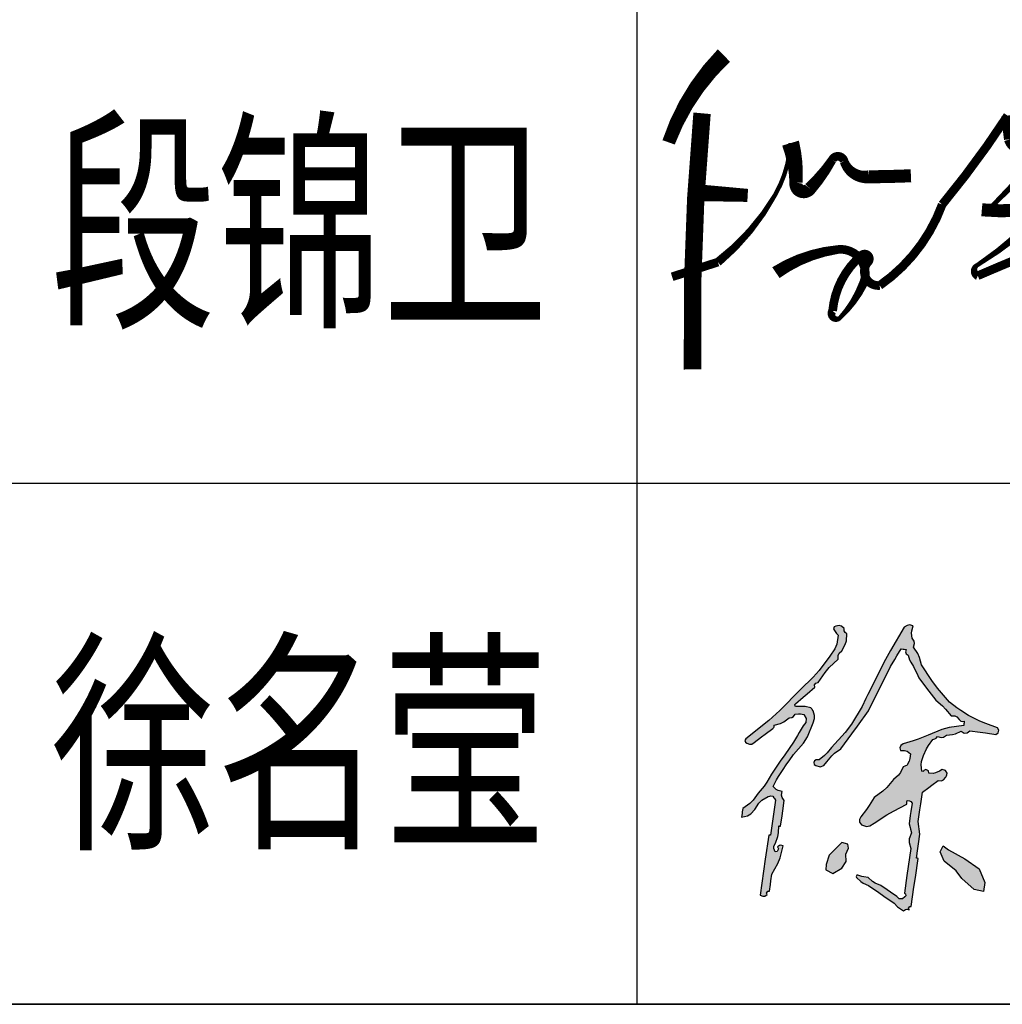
# Model space of a CAD drawing. Extents: x 1779708 to 7299578, y -1121471 to 88434.
# Tile 937 of 1056: x 6946527 to 6946753, y -941253 to -941026. Entities that reach past the tile are written whole.
import ezdxf

# ---------------------------------------------------------------- set-up
doc = ezdxf.new("R2010")
doc.units = 0
doc.header["$LTSCALE"] = 1000
doc.header["$MEASUREMENT"] = 0
for name, color, linetype in [('PUB_TITLE', 4, 'CONTINUOUS'), ('可见线', 6, 'CONTINUOUS'), ('电子签', 2, 'CONTINUOUS'), ('通-图框－文字', 4, 'CONTINUOUS')]:
    doc.layers.add(name, color=color, linetype=linetype)
doc.styles.add('仿宋', font='txt', dxfattribs={"width": 0.7})

# ---------------------------------------------------------------- blocks, each defined once
blk = doc.blocks.new('A$C5DA54128')
at = {"layer": '电子签'}
h = blk.add_hatch(color=256, dxfattribs=at)
h.dxf.hatch_style = 1
h.paths.add_polyline_path([(116.8, 343.6), (105.3, 346), (99.3, 349.2), (91, 357.4), (100.9, 376.5), (106.4, 385.9), (118, 404), (130.7, 422.4), (137.1, 431.6), (149.9, 450), (177.9, 482), (189.7, 501), (205.9, 540.4), (210.3, 553.8), (210.4, 562.3), (205.9, 575.8), (203.4, 579.2), (202.1, 580.9), (199.6, 584.3), (182.8, 587.5), (174.2, 588.2), (154.5, 587.8), (153.4, 593.5), (155.7, 595.7), (177.7, 614.7), (188.7, 624.3), (210.6, 643.3), (210.4, 650), (213.8, 654.9), (220.2, 657.1), (240.8, 686), (252.5, 699.7), (277.9, 724.6), (278, 735), (281, 741.4), (288.9, 748.2), (298.7, 766), (301.8, 776.5), (303.5, 796.7), (298, 801.2), (295.8, 805.7), (295.8, 812.9), (287.9, 819.2), (281.2, 820.9), (271.4, 819), (266.5, 817.4), (264.4, 811.3), (267.1, 807), (271.3, 801.3), (273.5, 798.5), (277.7, 792.8), (274.1, 767.3), (268.8, 754), (253.9, 733.1), (223.7, 691.6), (206.5, 672), (169.2, 636.7), (110, 576.4), (78.4, 547.9), (12.4, 495.1), (9.7, 490.4), (11, 484.9), (15.5, 482), (23.2, 479), (29.1, 479.6), (36, 484.1), (57.6, 500.2), (68.3, 508.2), (89.9, 524.3), (93, 527), (94.1, 529.8), (93.8, 533.9), (112.5, 538.9), (121.9, 543.6), (137.3, 555.4), (145.1, 556.1), (149.8, 559), (153.9, 565.6), (163.9, 567.1), (169.3, 566.9), (179, 564.5), (185.7, 553.3), (184.9, 542.2), (176.9, 532), (166, 513.4), (160.6, 504), (149.9, 485.3), (124.4, 448.6), (111.6, 430.2), (86.1, 393.5), (72.9, 370.1), (65.1, 358.9), (47.8, 338.4), (33.3, 318), (24, 308.7), (3.6, 294.2), (2.1, 284.3), (1.4, 279.4), (0, 269.5), (17.4, 273.3), (26.5, 278.6), (38.6, 291.7), (49.9, 309.9), (58.4, 318.2), (76.8, 329.1), (83.1, 330.5), (89.6, 329.8), (92.9, 325.3), (94.6, 323), (98, 318.5), (92.2, 277.9), (89.2, 257.6), (83.4, 217), (78.4, 217.7), (68.4, 148.4), (63.4, 113.8), (53.4, 44.5), (61.2, 41.8), (66.8, 42.3), (73.9, 46.6), (72.2, 50.7), (75.8, 55.9), (80.3, 55.8), (83.2, 75.6), (84.6, 85.5), (87.4, 105.3), (104.5, 135.7), (111.2, 152.6), (119.4, 186.5), (113.3, 188.2), (109, 187.4), (103.8, 183.7), (106.5, 178), (102.9, 170.9), (96.7, 169.6), (92.9, 178.9), (93.2, 185.8), (97.8, 194.7), (104.6, 213.6), (106.6, 223.8), (107.5, 243.9), (112.4, 243.1), (116.7, 272.8), (118.8, 287.7), (123.1, 317.4), (116.4, 325.8), (114.7, 333)])
h.paths.add_polyline_path([(476.8, 316.8), (483.1, 316.7), (487, 314.7), (490.9, 309.8), (487.5, 286), (485.8, 274.1), (482.3, 250.4), (484.9, 239.9), (486.1, 234.6), (488.7, 224.2), (482.6, 207.1), (482.2, 196.3), (487.2, 178.9), (479.7, 127.4), (476, 101.7), (468.6, 50.2), (472.2, 48.2), (472.8, 42.6), (469.6, 40), (462.9, 33.9), (453.4, 34.2), (447, 40.7), (428.6, 53.5), (419.4, 59.8), (401.1, 72.6), (384.8, 79), (376.9, 83.9), (364, 95.6), (352, 97.1), (346, 98.5), (334.6, 102.4), (331.5, 102.1), (329.5, 98.1), (331.1, 95.3), (343.1, 84), (350.5, 79.1), (365.7, 72.7), (395.1, 52.2), (409.8, 42), (439.2, 21.6), (448.6, 11.4), (454.3, 6.9), (466.4, 0), (471.5, 3.8), (475.9, 4.6), (482, 2.8), (480.2, 6.9), (483.9, 12.2), (488.3, 12), (496.3, 67.4), (500.3, 95.1), (508.4, 150.6), (505.4, 151), (503.4, 151.3), (507.4, 179), (509.4, 192.9), (513.4, 220.6), (511.5, 235), (510.5, 242.2), (508.5, 256.7), (513.4, 290.3), (515.8, 307.2), (520.7, 340.8), (538.7, 354.5), (547.8, 361.3), (566, 374.7), (575.4, 374.2), (581.6, 376.9), (587.6, 384.2), (590, 388.7), (590.9, 391.2), (591.8, 396.2), (587.1, 404), (577.8, 406.4), (569.9, 401.9), (558.4, 396.6), (551.4, 395.3), (538.8, 396.3), (537.7, 402.6), (530.3, 406.3), (524.7, 403.4), (522.6, 400.7), (519.3, 401.7), (517.4, 419.6), (518.2, 429.3), (523.3, 446.6), (532.4, 466.1), (537.9, 475.6), (550.3, 493.2), (556.5, 494.6), (559.8, 496.5), (564.1, 501.3), (574.1, 498.4), (581.1, 499.5), (589.9, 505.2), (607.2, 507.2), (616, 509.6), (632, 516.8), (640.7, 511.5), (649.3, 512), (657.4, 518.2), (687.1, 513.9), (702, 511.7), (731.7, 507.4), (738.5, 511.7), (740.7, 519.7), (737, 526.9), (702.9, 538.8), (686.1, 545.8), (653.6, 561.7), (630.9, 575.9), (619.8, 583.6), (598.5, 599.9), (563.7, 640.9), (547.5, 662.6), (518, 707.6), (512.4, 729.3), (507.6, 740.2), (495.1, 758.9), (498, 768.9), (497, 775.9), (491.3, 784.7), (489.3, 798.6), (489.9, 806.2), (493.8, 819.7), (483.8, 822.6), (476.7, 821.5), (468, 815.9), (428.6, 748.7), (410, 714.4), (375.1, 644.8), (363.7, 622.2), (358.1, 610.9), (346.7, 588.3), (316.7, 537.4), (298.7, 513.2), (258.8, 469.6), (246.2, 454.1), (239, 446.8), (223.4, 434.3), (218, 434.7), (214.9, 434), (210.3, 431.1), (207.6, 426.4), (209, 421), (213.5, 418), (226.4, 414.4), (237.1, 418), (245.3, 428.6), (259.4, 445.5), (267.9, 453.2), (286, 465.7), (317.6, 509.6), (333.4, 531.6), (365.1, 575.5), (390.6, 626.4), (403.4, 651.9), (428.9, 702.7), (440.8, 723.3), (446.8, 733.6), (459.1, 754), (465, 753.1), (468, 752.7), (473.9, 751.8), (471.8, 745.5), (473.7, 739.8), (479.2, 735.9), (483.8, 722.2), (487, 715.6), (494.7, 703.4), (501, 690.4), (504.1, 683.9), (510.2, 670.8), (529.7, 644.7), (539.4, 631.7), (558.9, 605.7), (578.1, 589.6), (587.1, 580.6), (603.1, 561.4), (613.5, 561.3), (619.9, 558.3), (626.7, 550.4), (631.1, 546.1), (635.2, 544.8), (641.2, 545.8), (640.5, 540.8), (640.1, 538.3), (639.4, 533.4), (597.3, 527.2), (576.2, 521.4), (536.8, 505.3), (508.6, 494), (494.1, 489), (465, 480.2), (458.1, 475.8), (455.4, 469.2), (457.2, 461.2), (469.4, 461.3), (476.3, 459.1), (486.2, 451.9), (484.7, 437.9), (482.6, 430.6), (476.2, 418), (472, 416.6), (469.9, 415.9), (465.6, 414.5), (457.9, 397.8), (451.8, 389.8), (437.6, 378.1), (418.1, 354.5), (406.7, 343.7), (382, 325.5), (367.7, 302.7), (360.1, 291.7), (343.7, 270.4), (339.3, 262.3), (339.8, 254.7), (345.5, 247.4), (359.2, 242.5), (369.6, 243.9), (381.6, 252.3), (418, 275.8), (436.9, 286.8), (475.4, 307), (475.9, 310.9)])
h.paths.add_polyline_path([(307.8, 179.7), (306, 191.9), (288.7, 196.8), (252.3, 160.2), (243.6, 132.7), (242.5, 117.3), (262.6, 107.2), (288.8, 122.6), (301, 141.2), (300.6, 162.8)], flags=17)
h.paths.add_polyline_path([(642.3, 149.3), (596, 175.2), (580.4, 187.1), (572, 169.1), (583.6, 142.4), (618, 114.4), (634.1, 92.8), (669.9, 60.8), (696, 55.1), (699.8, 81.4), (684.2, 120.2)], flags=17)
for p, q in [((483.8, 822.6), (476.7, 821.5)), ((493.8, 819.7), (483.8, 822.6)), ((266.5, 817.4), (264.4, 811.3)), ((264.4, 811.3), (267.1, 807)), ((271.4, 819), (266.5, 817.4)), ((267.1, 807), (271.3, 801.3)), ((271.3, 801.3), (273.5, 798.5)), ((281.2, 820.9), (271.4, 819)), ((273.5, 798.5), (277.7, 792.8)), ((287.9, 819.2), (281.2, 820.9)), ((295.8, 812.9), (287.9, 819.2)), ((295.8, 805.7), (295.8, 812.9)), ((298, 801.2), (295.8, 805.7)), ((303.5, 796.7), (298, 801.2)), ((301.8, 776.5), (303.5, 796.7)), ((468, 815.9), (428.6, 748.7)), ((476.7, 821.5), (468, 815.9)), ((489.3, 798.6), (489.9, 806.2)), ((491.3, 784.7), (489.3, 798.6)), ((489.9, 806.2), (493.8, 819.7)), ((274.1, 767.3), (268.8, 754)), ((277.7, 792.8), (274.1, 767.3)), ((288.9, 748.2), (298.7, 766)), ((298.7, 766), (301.8, 776.5)), ((497, 775.9), (491.3, 784.7)), ((495.1, 758.9), (498, 768.9)), ((498, 768.9), (497, 775.9)), ((268.8, 754), (253.9, 733.1)), ((278, 735), (281, 741.4)), ((281, 741.4), (288.9, 748.2)), ((428.6, 748.7), (410, 714.4)), ((446.8, 733.6), (459.1, 754)), ((459.1, 754), (465, 753.1)), ((465, 753.1), (468, 752.7)), ((468, 752.7), (473.9, 751.8)), ((473.9, 751.8), (471.8, 745.5)), ((471.8, 745.5), (473.7, 739.8)), ((473.7, 739.8), (479.2, 735.9)), ((507.6, 740.2), (495.1, 758.9)), ((512.4, 729.3), (507.6, 740.2)), ((253.9, 733.1), (223.7, 691.6)), ((252.5, 699.7), (277.9, 724.6)), ((277.9, 724.6), (278, 735)), ((410, 714.4), (375.1, 644.8)), ((428.9, 702.7), (440.8, 723.3)), ((440.8, 723.3), (446.8, 733.6)), ((479.2, 735.9), (483.8, 722.2)), ((483.8, 722.2), (487, 715.6)), ((487, 715.6), (494.7, 703.4)), ((518, 707.6), (512.4, 729.3)), ((223.7, 691.6), (206.5, 672)), ((220.2, 657.1), (240.8, 686)), ((240.8, 686), (252.5, 699.7)), ((403.4, 651.9), (428.9, 702.7)), ((494.7, 703.4), (501, 690.4)), ((501, 690.4), (504.1, 683.9)), ((504.1, 683.9), (510.2, 670.8)), ((547.5, 662.6), (518, 707.6)), ((206.5, 672), (169.2, 636.7)), ((210.4, 650), (213.8, 654.9)), ((213.8, 654.9), (220.2, 657.1)), ((510.2, 670.8), (529.7, 644.7)), ((563.7, 640.9), (547.5, 662.6)), ((169.2, 636.7), (110, 576.4)), ((177.7, 614.7), (188.7, 624.3)), ((188.7, 624.3), (210.6, 643.3)), ((210.6, 643.3), (210.4, 650)), ((375.1, 644.8), (363.7, 622.2)), ((365.1, 575.5), (390.6, 626.4)), ((390.6, 626.4), (403.4, 651.9)), ((529.7, 644.7), (539.4, 631.7)), ((539.4, 631.7), (558.9, 605.7)), ((598.5, 599.9), (563.7, 640.9)), ((153.4, 593.5), (155.7, 595.7)), ((155.7, 595.7), (177.7, 614.7)), ((358.1, 610.9), (346.7, 588.3)), ((363.7, 622.2), (358.1, 610.9)), ((558.9, 605.7), (578.1, 589.6)), ((619.8, 583.6), (598.5, 599.9)), ((110, 576.4), (78.4, 547.9)), ((154.2, 589.1), (153.4, 593.5)), ((153.9, 565.6), (163.9, 567.1)), ((157.1, 587.9), (154.2, 589.1)), ((174.2, 588.2), (157.1, 587.9)), ((163.9, 567.1), (169.3, 566.9)), ((182.8, 587.5), (174.2, 588.2)), ((199.6, 584.3), (182.8, 587.5)), ((202.1, 580.9), (199.6, 584.3)), ((203.4, 579.2), (202.1, 580.9)), ((205.9, 575.8), (203.4, 579.2)), ((210.4, 562.3), (205.9, 575.8)), ((346.7, 588.3), (316.7, 537.4)), ((333.4, 531.6), (365.1, 575.5)), ((578.1, 589.6), (587.1, 580.6)), ((587.1, 580.6), (603.1, 561.4)), ((630.9, 575.9), (619.8, 583.6)), ((653.6, 561.7), (630.9, 575.9)), ((78.4, 547.9), (12.4, 495.1)), ((93.8, 533.9), (112.5, 538.9)), ((112.5, 538.9), (121.9, 543.6)), ((121.9, 543.6), (137.3, 555.4)), ((137.3, 555.4), (145.1, 556.1)), ((145.1, 556.1), (149.8, 559)), ((149.8, 559), (153.9, 565.6)), ((169.3, 566.9), (179, 564.5)), ((184.9, 542.2), (176.9, 532)), ((179, 564.5), (185.7, 553.3)), ((185.7, 553.3), (184.9, 542.2)), ((189.7, 501), (205.9, 540.4)), ((205.9, 540.4), (210.3, 553.8)), ((210.3, 553.8), (210.4, 562.3)), ((603.1, 561.4), (613.5, 561.3)), ((613.5, 561.3), (619.9, 558.3)), ((619.9, 558.3), (626.7, 550.4)), ((626.7, 550.4), (631.1, 546.1)), ((631.1, 546.1), (635.2, 544.8)), ((635.2, 544.8), (641.2, 545.8)), ((640.5, 540.8), (640.1, 538.3)), ((641.2, 545.8), (640.5, 540.8)), ((686.1, 545.8), (653.6, 561.7)), ((702.9, 538.8), (686.1, 545.8)), ((737, 526.9), (702.9, 538.8)), ((68.3, 508.2), (89.9, 524.3)), ((89.9, 524.3), (93, 527)), ((93, 527), (94.1, 529.8)), ((94.1, 529.8), (93.8, 533.9)), ((166, 513.4), (160.6, 504)), ((176.9, 532), (166, 513.4)), ((298.7, 513.2), (258.8, 469.6)), ((316.7, 537.4), (298.7, 513.2)), ((317.6, 509.6), (333.4, 531.6)), ((576.2, 521.4), (536.8, 505.3)), ((597.3, 527.2), (576.2, 521.4)), ((639.4, 533.4), (597.3, 527.2)), ((616, 509.6), (632, 516.8)), ((632, 516.8), (640.7, 511.5)), ((640.1, 538.3), (639.4, 533.4)), ((640.7, 511.5), (649.3, 512)), ((649.3, 512), (657.4, 518.2)), ((657.4, 518.2), (687.1, 513.9)), ((687.1, 513.9), (702, 511.7)), ((702, 511.7), (731.7, 507.4)), ((731.7, 507.4), (738.5, 511.7)), ((740.7, 519.7), (737, 526.9)), ((738.5, 511.7), (740.7, 519.7)), ((12.4, 495.1), (9.7, 490.4)), ((9.7, 490.4), (11, 484.9)), ((11, 484.9), (15.5, 482)), ((15.5, 482), (23.2, 479)), ((29.1, 479.6), (36, 484.1)), ((36, 484.1), (57.6, 500.2)), ((57.6, 500.2), (68.3, 508.2)), ((149.9, 485.3), (124.4, 448.6)), ((160.6, 504), (149.9, 485.3)), ((149.9, 450), (177.9, 482)), ((177.9, 482), (189.7, 501)), ((286, 465.7), (317.6, 509.6)), ((494.1, 489), (465, 480.2)), ((508.6, 494), (494.1, 489)), ((536.8, 505.3), (508.6, 494)), ((537.9, 475.6), (550.3, 493.2)), ((550.3, 493.2), (556.5, 494.6)), ((556.5, 494.6), (559.8, 496.5)), ((559.8, 496.5), (564.1, 501.3)), ((564.1, 501.3), (574.1, 498.4)), ((574.1, 498.4), (581.1, 499.5)), ((581.1, 499.5), (589.9, 505.2)), ((589.9, 505.2), (607.2, 507.2)), ((607.2, 507.2), (616, 509.6)), ((23.2, 479), (29.1, 479.6)), ((246.2, 454.1), (239, 446.8)), ((258.8, 469.6), (246.2, 454.1)), ((267.9, 453.2), (286, 465.7)), ((458.1, 475.8), (455.4, 469.2)), ((455.4, 469.2), (457.2, 461.2)), ((457.2, 461.2), (469.4, 461.3)), ((465, 480.2), (458.1, 475.8)), ((469.4, 461.3), (476.3, 459.1)), ((476.3, 459.1), (486.2, 451.9)), ((523.3, 446.6), (532.4, 466.1)), ((532.4, 466.1), (537.9, 475.6)), ((111.6, 430.2), (86.1, 393.5)), ((124.4, 448.6), (111.6, 430.2)), ((130.7, 422.4), (137.1, 431.6)), ((137.1, 431.6), (149.9, 450)), ((210.3, 431.1), (207.6, 426.4)), ((207.6, 426.4), (209, 421)), ((214.9, 434), (210.3, 431.1)), ((218, 434.7), (214.9, 434)), ((223.4, 434.3), (218, 434.7)), ((239, 446.8), (223.4, 434.3)), ((237.1, 418), (245.3, 428.6)), ((245.3, 428.6), (259.4, 445.5)), ((259.4, 445.5), (267.9, 453.2)), ((482.6, 430.6), (476.2, 418)), ((484.7, 437.9), (482.6, 430.6)), ((486.2, 451.9), (484.7, 437.9)), ((517.4, 419.6), (518.2, 429.3)), ((518.2, 429.3), (523.3, 446.6)), ((106.4, 385.9), (118, 404)), ((118, 404), (130.7, 422.4)), ((209, 421), (213.5, 418)), ((213.5, 418), (226.4, 414.4)), ((226.4, 414.4), (237.1, 418)), ((457.9, 397.8), (451.8, 389.8)), ((465.6, 414.5), (457.9, 397.8)), ((469.9, 415.9), (465.6, 414.5)), ((472, 416.6), (469.9, 415.9)), ((476.2, 418), (472, 416.6)), ((519.3, 401.7), (517.4, 419.6)), ((521.5, 401), (519.3, 401.7)), ((523.3, 401.6), (521.5, 401)), ((524.7, 403.4), (523.3, 401.6)), ((530.3, 406.3), (524.7, 403.4)), ((537.7, 402.6), (530.3, 406.3)), ((538.8, 396.3), (537.7, 402.6)), ((569.9, 401.9), (558.4, 396.6)), ((577.8, 406.4), (569.9, 401.9)), ((587.1, 404), (577.8, 406.4)), ((591.8, 396.2), (587.1, 404)), ((72.9, 370.1), (65.1, 358.9)), ((86.1, 393.5), (72.9, 370.1)), ((91, 357.4), (100.9, 376.5)), ((100.9, 376.5), (106.4, 385.9)), ((437.6, 378.1), (418.1, 354.5)), ((451.8, 389.8), (437.6, 378.1)), ((551.4, 395.3), (538.8, 396.3)), ((547.8, 361.3), (566, 374.7)), ((558.4, 396.6), (551.4, 395.3)), ((566, 374.7), (575.4, 374.2)), ((575.4, 374.2), (581.6, 376.9)), ((581.6, 376.9), (587.6, 384.2)), ((587.6, 384.2), (590, 388.7)), ((590, 388.7), (590.9, 391.2)), ((590.9, 391.2), (591.8, 396.2)), ((65.1, 358.9), (47.8, 338.4)), ((99.3, 349.2), (91, 357.4)), ((105.3, 346), (99.3, 349.2)), ((116.8, 343.6), (105.3, 346)), ((114.7, 333), (116.8, 343.6)), ((406.7, 343.7), (382, 325.5)), ((418.1, 354.5), (406.7, 343.7)), ((515.8, 307.2), (520.7, 340.8)), ((520.7, 340.8), (538.7, 354.5)), ((538.7, 354.5), (547.8, 361.3)), ((33.3, 318), (24, 308.7)), ((47.8, 338.4), (33.3, 318)), ((49.9, 309.9), (58.4, 318.2)), ((58.4, 318.2), (76.8, 329.1)), ((76.8, 329.1), (81.8, 330.2)), ((81.8, 330.2), (84.5, 330.4)), ((84.5, 330.4), (89.6, 329.8)), ((89.6, 329.8), (92.9, 325.3)), ((98, 318.5), (92.2, 277.9)), ((92.9, 325.3), (94.6, 323)), ((94.6, 323), (98, 318.5)), ((116.4, 325.8), (114.7, 333)), ((123.1, 317.4), (116.4, 325.8)), ((118.8, 287.7), (123.1, 317.4)), ((382, 325.5), (367.7, 302.7)), ((475.9, 310.9), (476.2, 312.9)), ((476.2, 312.9), (476.8, 316.8)), ((476.8, 316.8), (483.1, 316.7)), ((483.1, 316.7), (487, 314.7)), ((487, 314.7), (490.9, 309.8)), ((2.1, 284.3), (1.4, 279.4)), ((3.6, 294.2), (2.1, 284.3)), ((24, 308.7), (3.6, 294.2)), ((26.5, 278.6), (38.6, 291.7)), ((38.6, 291.7), (49.9, 309.9)), ((116.7, 272.8), (118.8, 287.7)), ((360.1, 291.7), (343.7, 270.4)), ((367.7, 302.7), (360.1, 291.7)), ((418, 275.8), (436.9, 286.8)), ((436.9, 286.8), (475.4, 307)), ((475.4, 307), (475.9, 310.9)), ((487.5, 286), (485.8, 274.1)), ((490.9, 309.8), (487.5, 286)), ((508.5, 256.7), (513.4, 290.3)), ((513.4, 290.3), (515.8, 307.2)), ((1.4, 279.4), (0, 269.5)), ((0, 269.5), (17.4, 273.3)), ((17.4, 273.3), (26.5, 278.6)), ((89.2, 257.6), (83.4, 217)), ((92.2, 277.9), (89.2, 257.6)), ((112.4, 243.1), (116.7, 272.8)), ((343.7, 270.4), (339.3, 262.3)), ((339.3, 262.3), (339.8, 254.7)), ((381.6, 252.3), (418, 275.8)), ((485.8, 274.1), (482.3, 250.4)), ((510.5, 242.2), (508.5, 256.7)), ((106.6, 223.8), (107.5, 243.9)), ((107.5, 243.9), (109.4, 243.6)), ((109.4, 243.6), (110.4, 243.4)), ((110.4, 243.4), (112.4, 243.1)), ((339.8, 254.7), (345.5, 247.4)), ((345.5, 247.4), (359.2, 242.5)), ((359.2, 242.5), (369.6, 243.9)), ((369.6, 243.9), (381.6, 252.3)), ((482.3, 250.4), (484.9, 239.9)), ((484.9, 239.9), (486.1, 234.6)), ((486.1, 234.6), (488.7, 224.2)), ((511.5, 235), (510.5, 242.2)), ((513.4, 220.6), (511.5, 235)), ((78.4, 217.7), (68.4, 148.4)), ((80.4, 217.4), (78.4, 217.7)), ((81.4, 217.3), (80.4, 217.4)), ((83.4, 217), (81.4, 217.3)), ((97.8, 194.7), (104.6, 213.6)), ((104.6, 213.6), (106.6, 223.8)), ((482.6, 207.1), (482.2, 196.3)), ((488.7, 224.2), (482.6, 207.1)), ((509.4, 192.9), (513.4, 220.6)), ((92.9, 178.9), (93.2, 185.8)), ((96.7, 169.6), (92.9, 178.9)), ((93.2, 185.8), (97.8, 194.7)), ((102.9, 170.9), (96.7, 169.6)), ((106.5, 178), (102.9, 170.9)), ((109, 187.4), (103.8, 183.7)), ((103.8, 183.7), (106.5, 178)), ((113.3, 188.2), (109, 187.4)), ((111.2, 152.6), (119.4, 186.5)), ((119.4, 186.5), (113.3, 188.2)), ((487.2, 178.9), (479.7, 127.4)), ((482.2, 196.3), (487.2, 178.9)), ((503.4, 151.3), (507.4, 179)), ((507.4, 179), (509.4, 192.9)), ((68.4, 148.4), (63.4, 113.8)), ((104.5, 135.7), (111.2, 152.6)), ((500.3, 95.1), (508.4, 150.6)), ((505.4, 151), (503.4, 151.3)), ((506.4, 150.9), (505.4, 151)), ((508.4, 150.6), (506.4, 150.9)), ((63.4, 113.8), (53.4, 44.5)), ((87.4, 105.3), (104.5, 135.7)), ((479.7, 127.4), (476, 101.7)), ((83.2, 75.6), (84.6, 85.5)), ((84.6, 85.5), (87.4, 105.3)), ((331.5, 102.1), (329.5, 98.1)), ((329.5, 98.1), (331.1, 95.3)), ((331.1, 95.3), (343.1, 84)), ((334.6, 102.4), (331.5, 102.1)), ((346, 98.5), (334.6, 102.4)), ((352, 97.1), (346, 98.5)), ((364, 95.6), (352, 97.1)), ((376.9, 83.9), (364, 95.6)), ((476, 101.7), (468.6, 50.2)), ((496.3, 67.4), (500.3, 95.1)), ((80.3, 55.8), (83.2, 75.6)), ((343.1, 84), (350.5, 79.1)), ((350.5, 79.1), (365.7, 72.7)), ((365.7, 72.7), (395.1, 52.2)), ((384.8, 79), (376.9, 83.9)), ((401.1, 72.6), (384.8, 79)), ((419.4, 59.8), (401.1, 72.6)), ((428.6, 53.5), (419.4, 59.8)), ((488.3, 12), (496.3, 67.4)), ((53.4, 44.5), (61.2, 41.8)), ((61.2, 41.8), (66.8, 42.3)), ((66.8, 42.3), (73.9, 46.6)), ((72.2, 50.7), (75.8, 55.9)), ((73.9, 46.6), (72.2, 50.7)), ((75.8, 55.9), (80.3, 55.8)), ((395.1, 52.2), (409.8, 42)), ((409.8, 42), (439.2, 21.6)), ((447, 40.7), (428.6, 53.5)), ((453.4, 34.2), (447, 40.7)), ((462.9, 33.9), (453.4, 34.2)), ((469.6, 40), (462.9, 33.9)), ((468.6, 50.2), (472.2, 48.2)), ((472.8, 42.6), (469.6, 40)), ((472.2, 48.2), (472.8, 42.6)), ((439.2, 21.6), (448.6, 11.4)), ((448.6, 11.4), (454.3, 6.9)), ((454.3, 6.9), (466.4, 0)), ((466.4, 0), (471.5, 3.8)), ((471.5, 3.8), (475.9, 4.6)), ((475.9, 4.6), (482, 2.8)), ((480.2, 6.9), (483.9, 12.2)), ((482, 2.8), (480.2, 6.9)), ((483.9, 12.2), (488.3, 12))]:
    blk.add_line(p, q, dxfattribs=at)
for points in [[(288.7, 196.8), (252.3, 160.2), (243.6, 132.7), (242.5, 117.3), (262.6, 107.2), (288.8, 122.6), (301, 141.2), (300.6, 162.8), (307.8, 179.7), (306, 191.9)], [(596, 175.2), (642.3, 149.3), (684.2, 120.2), (699.8, 81.4), (696, 55.1), (669.9, 60.8), (634.1, 92.8), (618, 114.4), (583.6, 142.4), (572, 169.1), (580.4, 187.1)]]:
    blk.add_lwpolyline(points, close=True, dxfattribs=at)
blk = doc.blocks.new('A$C3D8761CE')
at = {"layer": 'PUB_TITLE'}
for p, q in [((76100, 20800), (83100, 20800)), ((83100, 19600), (76100, 19600))]:
    blk.add_line(p, q, dxfattribs=at)
for points in [[(81000, 28000), (81000, 19600)], [(76100, 19600), (83100, 19600)]]:
    blk.add_lwpolyline(points, dxfattribs=at)
at = {"layer": '电子签'}
for points in [[(81200.3, 21785.3, 40, 30, 0.113665), (81073, 21585.3, 30, 30, 12.10746)], [(81320.1, 21285.2, 30, 20, -0.118474), (81462.5, 21338.4, 20, 20, -0.582329), (81521.1, 21259.3, 20, 10, -0.090401), (81468.1, 21181.5, 10, 20, -0.951917), (81450.7, 21197, 20, 20, -0.196864), (81517.3, 21325.3, 20, 20, -0.939279), (81532.3, 21309.7, 20, 20, 0.685736), (81559.1, 21255.6, 20, 20, 0.154244), (81703.1, 21442.1, 20, 20, 0.028127), (81853.7, 21646.9, 30, 30, 0), (81860.3, 21592.6, 30, 30, 0.362787), (81890.5, 21572.8, 30, 30, 0.019197)], [(81953.7, 21582.7, 20, 10, -0.020472), (81816.3, 21437.1, 10, 10, -0.233729), (81794.3, 21429.9, 30, 30, 0.045779), (81912.8, 21430.9, 30, 20, -0.879667)], [(81921.1, 21410.8, 20, 10, -0.048621), (81783.3, 21302.1, 10, 20, 0.623556), (81784.9, 21278, 20, 20, -0.008278), (81937.7, 21341.5, 20, 10, 0.816036)], [(81081.1, 21275.7, 20, 20, 0), (81186.5, 21309.4, 20, 10, 0.095128), (81318.9, 21465.3, 10, 10, 0.114048), (81353.8, 21583.5, 40, 30, -0.076678), (81366.4, 21492.5, 30, 30, 0.784183), (81398.5, 21478.8, 30, 20, 0.053539), (81449.7, 21544.9, 20, 20, -0.714299), (81477.2, 21541.4, 20, 30, 0.356783), (81534.8, 21505.9, 30, 30, 0.007927), (81631, 21508.3, 30, 30, 0.386331)], [(81122.1, 21470.3, 40, 30, 0), (81255.1, 21463.1, 30, 30, 0)]]:
    blk.add_lwpolyline(points, format="xyseb", dxfattribs=at)
at = {"layer": '电子签', "const_width": 40}
blk.add_lwpolyline([(81150, 21652.2, 0.027345), (81128, 21062.4, 1.970856)], format="xyb", dxfattribs=at)
at = {"layer": '电子签', "xscale": 0.8000000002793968, "yscale": 0.8000000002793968, "zscale": 0.8000000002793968}
blk.add_blockref('A$C5DA54128', (81241, 19815.6), dxfattribs=at)
at = {"layer": '通-图框－文字', "style": '仿宋', "width": 0.7}
for s, p in [('段锦卫', (79650, 21200)), ('徐名莹', (79650, 20000))]:
    blk.add_text(s, height=400, dxfattribs=at).set_placement(p)

msp = doc.modelspace()

# ---------------------------------------------------------------- block references
at = {"layer": '可见线', "xscale": 0.1000000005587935, "yscale": 0.1000000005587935, "zscale": 0.1000000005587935}
msp.add_blockref('A$C3D8761CE', (6938569.17, -943212.85), dxfattribs=at)

doc.saveas('drawing.dxf')
